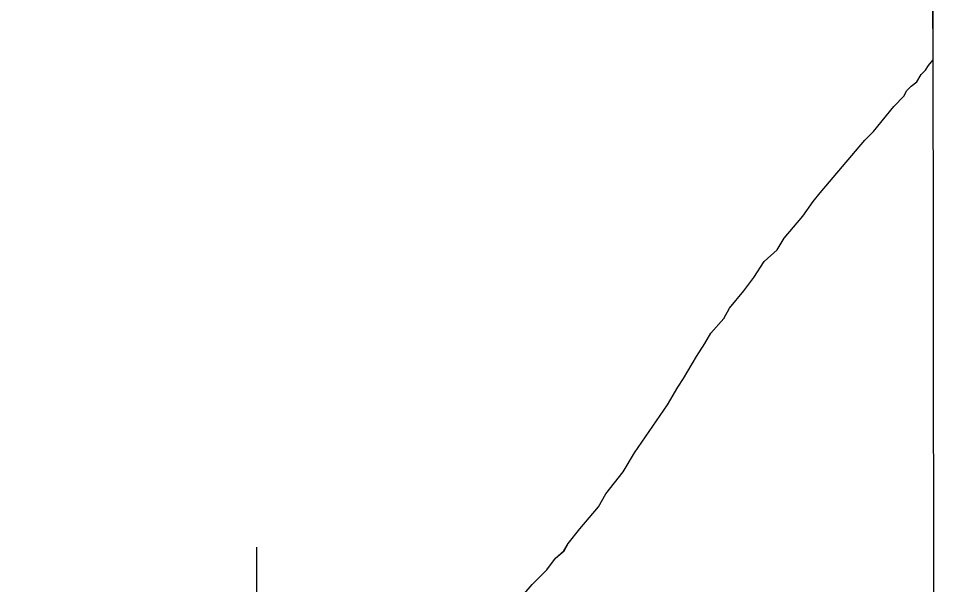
# Model space of a CAD drawing. Extents: x 3279314 to 3317160, y 734079 to 759431.
# Drawn here: x 3314744.4 to 3314940.9, y 742367.3 to 742487 of the extents above; entities that cross this region are included whole.
import ezdxf

# ---------------------------------------------------------------- set-up
doc = ezdxf.new("R2010")
doc.units = 0
for name, color, linetype in [('V-GRID-FRAM', 7, 'Continuous'), ('V-SITE-VEGE', 7, 'Continuous'), ('V-TOPO-SHOR', 7, 'Continuous'), ('V-WETL-SWMP', 7, 'Continuous')]:
    doc.layers.add(name, color=color, linetype=linetype)

msp = doc.modelspace()

# ---------------------------------------------------------------- linework, layer by layer
at = {"layer": 'V-GRID-FRAM'}
msp.add_lwpolyline([(3283455.67, 757641.37), (3314923.72, 757657.39), (3314940.91, 739471.92), (3283456.99, 739455.89), (3283455.67, 757641.37)], dxfattribs=at)
at = {"layer": 'V-SITE-VEGE'}
for p, q in [((3314938.07, 742478.32), (3314937.86, 742695.67)), ((3314937.08, 742477.07), (3314938.07, 742478.32)), ((3314935.55, 742475.21), (3314936.47, 742476.14)), ((3314936.47, 742476.14), (3314937.08, 742477.07)), ((3314933.42, 742472.73), (3314934.64, 742473.66)), ((3314934.64, 742473.66), (3314935.55, 742475.21)), ((3314931.89, 742470.57), (3314932.5, 742471.8)), ((3314932.5, 742471.8), (3314933.42, 742472.73)), ((3314929.75, 742468.4), (3314931.89, 742470.57)), ((3314925.48, 742463.14), (3314929.75, 742468.4)), ((3314923.64, 742461.28), (3314925.48, 742463.14)), ((3314914.18, 742450.14), (3314923.64, 742461.28)), ((3314912.66, 742448.28), (3314914.18, 742450.14)), ((3314910.52, 742445.19), (3314912.66, 742448.28)), ((3314906.56, 742440.55), (3314910.52, 742445.19)), ((3314905.03, 742438.08), (3314906.56, 742440.55)), ((3314902.28, 742435.59), (3314905.03, 742438.08)), ((3314900.15, 742432.2), (3314902.28, 742435.59)), ((3314898.02, 742429.41), (3314900.15, 742432.2)), ((3314894.96, 742425.7), (3314898.02, 742429.41)), ((3314893.75, 742423.54), (3314894.96, 742425.7)), ((3314891, 742420.44), (3314893.75, 742423.54)), ((3314889.78, 742418.28), (3314891, 742420.44)), ((3314887.96, 742415.49), (3314889.78, 742418.28)), ((3314885.22, 742410.86), (3314887.96, 742415.49)), ((3314884, 742409.01), (3314885.22, 742410.86)), ((3314881.87, 742405.3), (3314884, 742409.01)), ((3314874.86, 742395.09), (3314881.87, 742405.3)), ((3314872.43, 742391.08), (3314874.86, 742395.09)), ((3314868.77, 742386.44), (3314872.43, 742391.08)), ((3314867.25, 742383.66), (3314868.77, 742386.44)), ((3314863.28, 742379.02), (3314867.25, 742383.66)), ((3314860.84, 742375.92), (3314863.28, 742379.02)), ((3314859.93, 742374.38), (3314860.84, 742375.92)), ((3314858.09, 742372.83), (3314859.93, 742374.38)), ((3314856.26, 742370.35), (3314858.09, 742372.83)), ((3314853.2, 742367.25), (3314856.26, 742370.35)), ((3314851.07, 742364.78), (3314853.2, 742367.25))]:
    msp.add_line(p, q, dxfattribs=at)
at = {"layer": 'V-TOPO-SHOR'}
for p, q in [((3314937.08, 742477.07), (3314938.07, 742478.32)), ((3314935.55, 742475.21), (3314936.47, 742476.14)), ((3314936.47, 742476.14), (3314937.08, 742477.07)), ((3314933.42, 742472.73), (3314934.64, 742473.66)), ((3314934.64, 742473.66), (3314935.55, 742475.21)), ((3314931.89, 742470.57), (3314932.5, 742471.8)), ((3314932.5, 742471.8), (3314933.42, 742472.73)), ((3314929.75, 742468.4), (3314931.89, 742470.57)), ((3314925.48, 742463.14), (3314929.75, 742468.4)), ((3314923.64, 742461.28), (3314925.48, 742463.14)), ((3314914.18, 742450.14), (3314923.64, 742461.28)), ((3314912.66, 742448.28), (3314914.18, 742450.14)), ((3314910.52, 742445.19), (3314912.66, 742448.28)), ((3314906.56, 742440.55), (3314910.52, 742445.19)), ((3314905.03, 742438.08), (3314906.56, 742440.55)), ((3314902.28, 742435.59), (3314905.03, 742438.08)), ((3314900.15, 742432.2), (3314902.28, 742435.59)), ((3314898.02, 742429.41), (3314900.15, 742432.2)), ((3314894.96, 742425.7), (3314898.02, 742429.41)), ((3314893.75, 742423.54), (3314894.96, 742425.7)), ((3314891, 742420.44), (3314893.75, 742423.54)), ((3314889.78, 742418.28), (3314891, 742420.44)), ((3314887.96, 742415.49), (3314889.78, 742418.28)), ((3314885.22, 742410.86), (3314887.96, 742415.49)), ((3314884, 742409.01), (3314885.22, 742410.86)), ((3314881.87, 742405.3), (3314884, 742409.01)), ((3314874.86, 742395.09), (3314881.87, 742405.3)), ((3314872.43, 742391.08), (3314874.86, 742395.09)), ((3314868.77, 742386.44), (3314872.43, 742391.08)), ((3314867.25, 742383.66), (3314868.77, 742386.44)), ((3314863.28, 742379.02), (3314867.25, 742383.66)), ((3314860.84, 742375.92), (3314863.28, 742379.02)), ((3314859.93, 742374.38), (3314860.84, 742375.92)), ((3314858.09, 742372.83), (3314859.93, 742374.38)), ((3314856.26, 742370.35), (3314858.09, 742372.83)), ((3314853.2, 742367.25), (3314856.26, 742370.35)), ((3314851.07, 742364.78), (3314853.2, 742367.25))]:
    msp.add_line(p, q, dxfattribs=at)
at = {"layer": 'V-WETL-SWMP'}
for p, q in [((3314938.07, 742478.32), (3314937.86, 742695.68)), ((3314938.07, 742478.32), (3314937.86, 742695.68)), ((3314937.08, 742477.07), (3314938.07, 742478.32)), ((3314937.08, 742477.07), (3314938.07, 742478.32)), ((3314935.55, 742475.21), (3314936.47, 742476.14)), ((3314935.55, 742475.21), (3314936.47, 742476.14)), ((3314936.47, 742476.14), (3314937.08, 742477.07)), ((3314936.47, 742476.14), (3314937.08, 742477.07)), ((3314933.42, 742472.73), (3314934.64, 742473.66)), ((3314933.42, 742472.73), (3314934.64, 742473.66)), ((3314934.64, 742473.66), (3314935.55, 742475.21)), ((3314934.64, 742473.66), (3314935.55, 742475.21)), ((3314931.89, 742470.57), (3314932.5, 742471.8)), ((3314931.89, 742470.57), (3314932.5, 742471.8)), ((3314932.5, 742471.8), (3314933.42, 742472.73)), ((3314932.5, 742471.8), (3314933.42, 742472.73)), ((3314929.75, 742468.4), (3314931.89, 742470.57)), ((3314929.75, 742468.4), (3314931.89, 742470.57)), ((3314925.48, 742463.14), (3314929.75, 742468.4)), ((3314925.48, 742463.14), (3314929.75, 742468.4)), ((3314923.65, 742461.28), (3314925.48, 742463.14)), ((3314923.65, 742461.28), (3314925.48, 742463.14)), ((3314914.18, 742450.14), (3314923.65, 742461.28)), ((3314914.18, 742450.14), (3314923.65, 742461.28)), ((3314912.66, 742448.28), (3314914.18, 742450.14)), ((3314912.66, 742448.28), (3314914.18, 742450.14)), ((3314910.52, 742445.19), (3314912.66, 742448.28)), ((3314910.52, 742445.19), (3314912.66, 742448.28)), ((3314906.56, 742440.55), (3314910.52, 742445.19)), ((3314906.56, 742440.55), (3314910.52, 742445.19)), ((3314905.03, 742438.07), (3314906.56, 742440.55)), ((3314905.03, 742438.07), (3314906.56, 742440.55)), ((3314902.28, 742435.59), (3314905.03, 742438.07)), ((3314902.28, 742435.59), (3314905.03, 742438.07)), ((3314900.15, 742432.19), (3314902.28, 742435.59)), ((3314900.15, 742432.19), (3314902.28, 742435.59)), ((3314898.02, 742429.41), (3314900.15, 742432.19)), ((3314898.02, 742429.41), (3314900.15, 742432.19)), ((3314894.96, 742425.7), (3314898.02, 742429.41)), ((3314894.96, 742425.7), (3314898.02, 742429.41)), ((3314893.75, 742423.53), (3314894.96, 742425.7)), ((3314893.75, 742423.53), (3314894.96, 742425.7)), ((3314891, 742420.44), (3314893.75, 742423.53)), ((3314891, 742420.44), (3314893.75, 742423.53)), ((3314889.78, 742418.28), (3314891, 742420.44)), ((3314889.78, 742418.28), (3314891, 742420.44)), ((3314887.96, 742415.49), (3314889.78, 742418.28)), ((3314887.96, 742415.49), (3314889.78, 742418.28)), ((3314885.22, 742410.86), (3314887.96, 742415.49)), ((3314885.22, 742410.86), (3314887.96, 742415.49)), ((3314884, 742409.01), (3314885.22, 742410.86)), ((3314884, 742409.01), (3314885.22, 742410.86)), ((3314881.87, 742405.3), (3314884, 742409.01)), ((3314881.87, 742405.3), (3314884, 742409.01)), ((3314874.86, 742395.1), (3314881.87, 742405.3)), ((3314874.86, 742395.1), (3314881.87, 742405.3)), ((3314872.43, 742391.08), (3314874.86, 742395.1)), ((3314872.43, 742391.08), (3314874.86, 742395.1)), ((3314868.77, 742386.44), (3314872.43, 742391.08)), ((3314868.77, 742386.44), (3314872.43, 742391.08)), ((3314867.25, 742383.66), (3314868.77, 742386.44)), ((3314867.25, 742383.66), (3314868.77, 742386.44)), ((3314863.28, 742379.02), (3314867.25, 742383.66)), ((3314863.28, 742379.02), (3314867.25, 742383.66)), ((3314860.84, 742375.92), (3314863.28, 742379.02)), ((3314860.84, 742375.92), (3314863.28, 742379.02)), ((3314859.92, 742374.38), (3314860.84, 742375.92)), ((3314859.92, 742374.38), (3314860.84, 742375.92)), ((3314794.9, 742339.17), (3314794.88, 742375.17)), ((3314858.09, 742372.83), (3314859.92, 742374.38)), ((3314858.09, 742372.83), (3314859.92, 742374.38)), ((3314856.26, 742370.35), (3314858.09, 742372.83)), ((3314856.26, 742370.35), (3314858.09, 742372.83)), ((3314853.2, 742367.25), (3314856.26, 742370.35)), ((3314853.2, 742367.25), (3314856.26, 742370.35))]:
    msp.add_line(p, q, dxfattribs=at)

doc.saveas('drawing.dxf')
